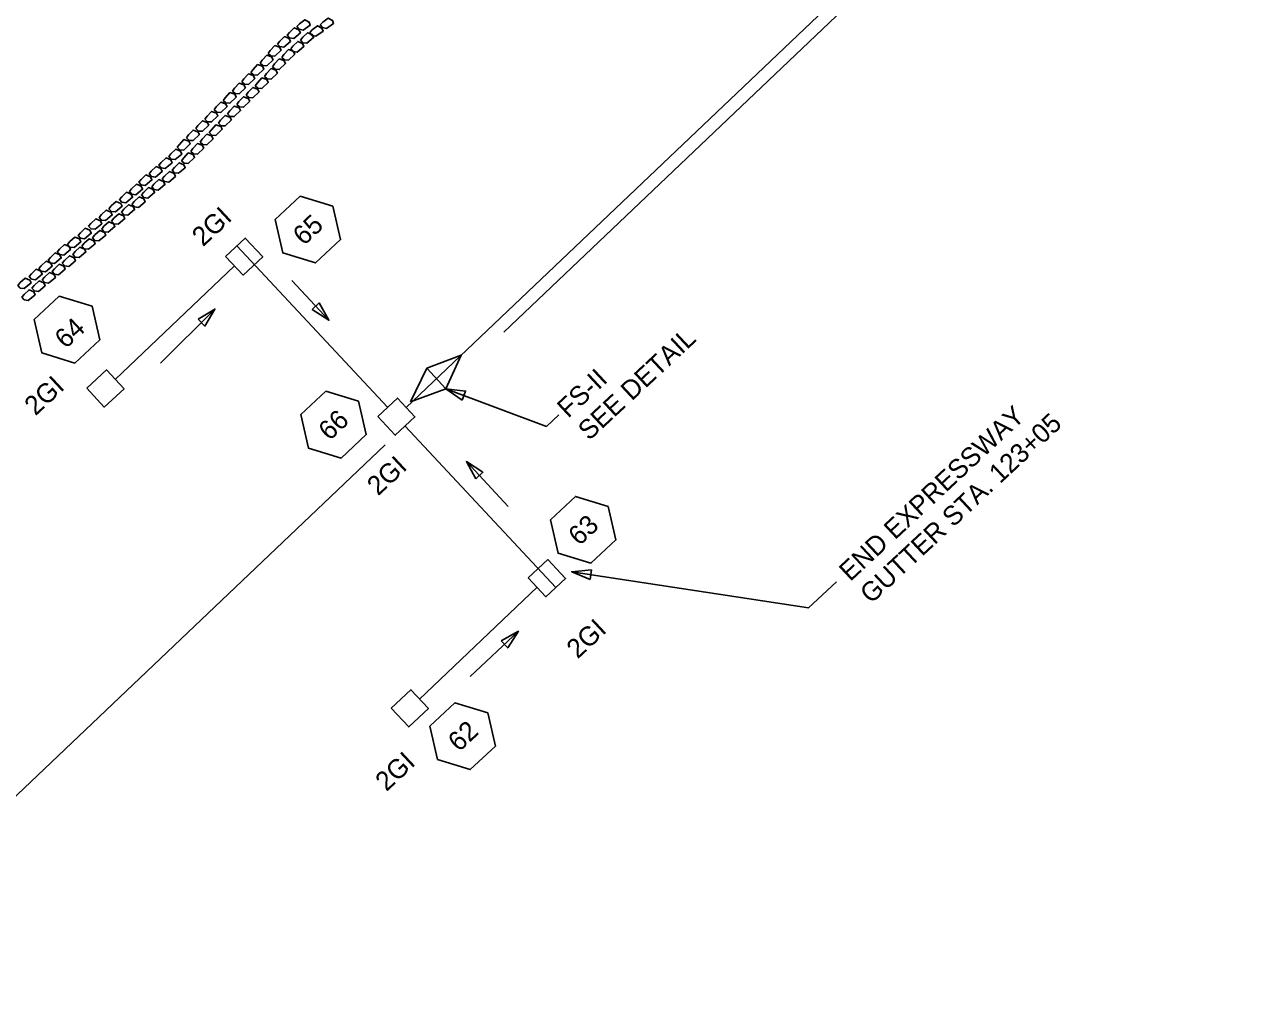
# Model space of a CAD drawing. Extents: x 2384780 to 2405432, y 547869 to 573706.
# Drawn here: x 2398431.5 to 2398753.1, y 559969.6 to 560222.8 of the extents above; entities that cross this region are included whole.
import ezdxf

# ---------------------------------------------------------------- set-up
doc = ezdxf.new("R2010")
doc.units = 0
for name, color, linetype in [('Old_Level_1', 7, 'Continuous'), ('Old_Level_19', 7, 'Continuous'), ('Old_Level_20', 7, 'Continuous'), ('Old_Level_5', 7, 'Continuous'), ('Old_Level_9', 7, 'Continuous')]:
    doc.layers.add(name, color=color, linetype=linetype)

msp = doc.modelspace()

# ---------------------------------------------------------------- linework, layer by layer
at = {"layer": 'Old_Level_1'}
for p, q in [((2398531.14, 560122.87), (2398752.08, 560333.03)), ((2398526.28, 560122.93), (2398486.95, 560165.1)), ((2398455.17, 560130.22), (2398486.27, 560159.88)), ((2398570.18, 560075.85), (2398530.86, 560118.03)), ((2398534.66, 560046.7), (2398565.32, 560075.91))]:
    msp.add_line(p, q, dxfattribs=at)
for points in [[(2398483.98, 560162.33), (2398489.12, 560167.12), (2398493.7, 560162.21), (2398488.56, 560157.44)], [(2398447.74, 560127.88), (2398452.88, 560132.67), (2398457.46, 560127.76), (2398452.32, 560122.99)], [(2398523.71, 560120.53), (2398528.85, 560125.32), (2398533.42, 560120.41), (2398528.29, 560115.64)], [(2398563.03, 560078.35), (2398568.17, 560083.15), (2398572.75, 560078.24), (2398567.61, 560073.46)], [(2398527.23, 560044.37), (2398532.37, 560049.16), (2398536.95, 560044.25), (2398531.81, 560039.47)]]:
    msp.add_lwpolyline(points, close=True, dxfattribs=at)
at = {"layer": 'Old_Level_19'}
for p, q in [((2398556.6, 560142.54), (2398753.14, 560329.39)), ((2398244.74, 559846.05), (2398525.67, 560113.13))]:
    msp.add_line(p, q, dxfattribs=at)
at = {"layer": 'Old_Level_20'}
for points in [[(2398502.62, 560222.37), (2398503.27, 560223.05), (2398504.64, 560224.13), (2398505.81, 560223.51), (2398506.1, 560222.71), (2398504.22, 560221.41), (2398503.2, 560221.63), (2398502.62, 560222.37)], [(2398508.7, 560222.82), (2398509.36, 560223.51), (2398510.73, 560224.58), (2398511.9, 560223.96), (2398512.18, 560223.17), (2398510.31, 560221.86), (2398509.28, 560222.09), (2398508.7, 560222.82)], [(2398497.51, 560217.78), (2398498.11, 560218.53), (2398499.37, 560219.72), (2398500.59, 560219.22), (2398500.95, 560218.45), (2398499.21, 560216.98), (2398498.16, 560217.1), (2398497.51, 560217.78)], [(2398500.07, 560220.08), (2398500.66, 560220.82), (2398501.92, 560222.02), (2398503.14, 560221.51), (2398503.5, 560220.74), (2398501.76, 560219.27), (2398500.71, 560219.4), (2398500.07, 560220.08)], [(2398503.53, 560218.8), (2398504.12, 560219.54), (2398505.39, 560220.74), (2398506.61, 560220.23), (2398506.97, 560219.47), (2398505.22, 560217.99), (2398504.18, 560218.12), (2398503.53, 560218.8)], [(2398505.95, 560220.78), (2398506.61, 560221.46), (2398507.98, 560222.54), (2398509.15, 560221.92), (2398509.43, 560221.12), (2398507.56, 560219.82), (2398506.53, 560220.04), (2398505.95, 560220.78)], [(2398495.11, 560215.34), (2398495.66, 560216.12), (2398496.84, 560217.39), (2398498.1, 560216.96), (2398498.5, 560216.22), (2398496.85, 560214.64), (2398495.8, 560214.7), (2398495.11, 560215.34)], [(2398500.98, 560216.51), (2398501.57, 560217.25), (2398502.84, 560218.45), (2398504.06, 560217.94), (2398504.42, 560217.18), (2398502.67, 560215.7), (2398501.63, 560215.83), (2398500.98, 560216.51)], [(2398493, 560212.82), (2398493.55, 560213.6), (2398494.74, 560214.87), (2398495.99, 560214.44), (2398496.39, 560213.7), (2398494.74, 560212.12), (2398493.69, 560212.18), (2398493, 560212.82)], [(2398496.25, 560211.83), (2398496.79, 560212.61), (2398497.98, 560213.88), (2398499.23, 560213.45), (2398499.63, 560212.71), (2398497.98, 560211.13), (2398496.93, 560211.19), (2398496.25, 560211.83)], [(2398498.65, 560214.28), (2398499.2, 560215.06), (2398500.38, 560216.33), (2398501.64, 560215.9), (2398502.04, 560215.16), (2398500.39, 560213.58), (2398499.34, 560213.64), (2398498.65, 560214.28)], [(2398488.2, 560207.93), (2398488.74, 560208.7), (2398489.93, 560209.98), (2398491.18, 560209.55), (2398491.58, 560208.8), (2398489.93, 560207.23), (2398488.88, 560207.29), (2398488.2, 560207.93)], [(2398490.6, 560210.37), (2398491.15, 560211.15), (2398492.33, 560212.42), (2398493.59, 560211.99), (2398493.99, 560211.25), (2398492.34, 560209.67), (2398491.29, 560209.73), (2398490.6, 560210.37)], [(2398494.14, 560209.32), (2398494.68, 560210.09), (2398495.87, 560211.36), (2398497.12, 560210.94), (2398497.53, 560210.19), (2398495.88, 560208.61), (2398494.83, 560208.67), (2398494.14, 560209.32)], [(2398485.79, 560205.48), (2398486.34, 560206.26), (2398487.52, 560207.53), (2398488.78, 560207.1), (2398489.18, 560206.36), (2398487.53, 560204.78), (2398486.48, 560204.84), (2398485.79, 560205.48)], [(2398491.74, 560206.87), (2398492.28, 560207.65), (2398493.47, 560208.92), (2398494.72, 560208.49), (2398495.12, 560207.75), (2398493.47, 560206.17), (2398492.42, 560206.23), (2398491.74, 560206.87)], [(2398483.39, 560203.04), (2398483.94, 560203.81), (2398485.12, 560205.09), (2398486.37, 560204.66), (2398486.78, 560203.91), (2398485.13, 560202.33), (2398484.08, 560202.4), (2398483.39, 560203.04)], [(2398486.93, 560201.98), (2398487.47, 560202.75), (2398488.66, 560204.03), (2398489.91, 560203.6), (2398490.31, 560202.85), (2398488.67, 560201.28), (2398487.62, 560201.34), (2398486.93, 560201.98)], [(2398489.33, 560204.42), (2398489.88, 560205.2), (2398491.06, 560206.47), (2398492.32, 560206.04), (2398492.72, 560205.3), (2398491.07, 560203.72), (2398490.02, 560203.78), (2398489.33, 560204.42)], [(2398480.99, 560200.59), (2398481.53, 560201.37), (2398482.72, 560202.64), (2398483.97, 560202.21), (2398484.37, 560201.47), (2398482.72, 560199.89), (2398481.67, 560199.95), (2398480.99, 560200.59)], [(2398484.52, 560199.53), (2398485.07, 560200.31), (2398486.26, 560201.58), (2398487.51, 560201.15), (2398487.91, 560200.41), (2398486.26, 560198.83), (2398485.21, 560198.89), (2398484.52, 560199.53)], [(2398476.18, 560195.7), (2398476.72, 560196.48), (2398477.91, 560197.75), (2398479.16, 560197.32), (2398479.57, 560196.58), (2398477.92, 560195), (2398476.87, 560195.06), (2398476.18, 560195.7)], [(2398478.58, 560198.14), (2398479.13, 560198.92), (2398480.31, 560200.19), (2398481.57, 560199.76), (2398481.97, 560199.02), (2398480.32, 560197.44), (2398479.27, 560197.5), (2398478.58, 560198.14)], [(2398482.12, 560197.09), (2398482.67, 560197.86), (2398483.85, 560199.14), (2398485.11, 560198.71), (2398485.51, 560197.96), (2398483.86, 560196.38), (2398482.81, 560196.45), (2398482.12, 560197.09)], [(2398473.78, 560193.25), (2398474.32, 560194.03), (2398475.51, 560195.3), (2398476.76, 560194.87), (2398477.16, 560194.13), (2398475.51, 560192.55), (2398474.46, 560192.61), (2398473.78, 560193.25)], [(2398477.31, 560192.19), (2398477.86, 560192.97), (2398479.05, 560194.24), (2398480.3, 560193.81), (2398480.7, 560193.07), (2398479.05, 560191.49), (2398478, 560191.55), (2398477.31, 560192.19)], [(2398479.72, 560194.64), (2398480.26, 560195.42), (2398481.45, 560196.69), (2398482.7, 560196.26), (2398483.1, 560195.52), (2398481.45, 560193.94), (2398480.41, 560194), (2398479.72, 560194.64)], [(2398471.37, 560190.81), (2398471.92, 560191.58), (2398473.1, 560192.86), (2398474.36, 560192.43), (2398474.76, 560191.68), (2398473.11, 560190.1), (2398472.06, 560190.17), (2398471.37, 560190.81)], [(2398474.91, 560189.75), (2398475.46, 560190.52), (2398476.64, 560191.8), (2398477.9, 560191.37), (2398478.3, 560190.63), (2398476.65, 560189.05), (2398475.6, 560189.11), (2398474.91, 560189.75)], [(2398466.56, 560186.14), (2398467.15, 560186.88), (2398468.43, 560188.07), (2398469.65, 560187.55), (2398469.99, 560186.78), (2398468.24, 560185.32), (2398467.2, 560185.46), (2398466.56, 560186.14)], [(2398469.12, 560188.41), (2398469.72, 560189.15), (2398471, 560190.34), (2398472.22, 560189.82), (2398472.56, 560189.05), (2398470.81, 560187.59), (2398469.77, 560187.73), (2398469.12, 560188.41)], [(2398472.51, 560187.3), (2398473.05, 560188.08), (2398474.24, 560189.35), (2398475.49, 560188.92), (2398475.89, 560188.18), (2398474.24, 560186.6), (2398473.2, 560186.66), (2398472.51, 560187.3)], [(2398463.99, 560183.87), (2398464.58, 560184.61), (2398465.86, 560185.79), (2398467.08, 560185.28), (2398467.43, 560184.51), (2398465.67, 560183.05), (2398464.63, 560183.18), (2398463.99, 560183.87)], [(2398467.44, 560182.57), (2398468.04, 560183.3), (2398469.31, 560184.49), (2398470.53, 560183.97), (2398470.88, 560183.2), (2398469.13, 560181.74), (2398468.08, 560181.88), (2398467.44, 560182.57)], [(2398470.01, 560184.84), (2398470.61, 560185.57), (2398471.88, 560186.76), (2398473.1, 560186.24), (2398473.45, 560185.48), (2398471.69, 560184.02), (2398470.65, 560184.15), (2398470.01, 560184.84)], [(2398458.85, 560179.24), (2398459.45, 560179.98), (2398460.73, 560181.16), (2398461.95, 560180.65), (2398462.29, 560179.88), (2398460.54, 560178.42), (2398459.5, 560178.55), (2398458.85, 560179.24)], [(2398461.32, 560181.68), (2398461.92, 560182.42), (2398463.19, 560183.61), (2398464.41, 560183.09), (2398464.76, 560182.32), (2398463, 560180.86), (2398461.96, 560181), (2398461.32, 560181.68)], [(2398464.68, 560180.46), (2398465.28, 560181.2), (2398466.55, 560182.39), (2398467.77, 560181.87), (2398468.12, 560181.1), (2398466.36, 560179.64), (2398465.32, 560179.78), (2398464.68, 560180.46)], [(2398456.27, 560177.15), (2398456.87, 560177.89), (2398458.14, 560179.07), (2398459.36, 560178.56), (2398459.71, 560177.79), (2398457.96, 560176.33), (2398456.91, 560176.46), (2398456.27, 560177.15)], [(2398459.54, 560175.92), (2398460.14, 560176.66), (2398461.41, 560177.85), (2398462.63, 560177.33), (2398462.98, 560176.56), (2398461.22, 560175.1), (2398460.18, 560175.23), (2398459.54, 560175.92)], [(2398462.01, 560178.37), (2398462.61, 560179.1), (2398463.88, 560180.29), (2398465.1, 560179.77), (2398465.45, 560179.01), (2398463.69, 560177.55), (2398462.65, 560177.68), (2398462.01, 560178.37)], [(2398453.53, 560174.77), (2398454.13, 560175.51), (2398455.4, 560176.7), (2398456.62, 560176.18), (2398456.97, 560175.41), (2398455.21, 560173.95), (2398454.17, 560174.09), (2398453.53, 560174.77)], [(2398456.77, 560173.91), (2398457.37, 560174.65), (2398458.64, 560175.83), (2398459.86, 560175.32), (2398460.21, 560174.55), (2398458.45, 560173.09), (2398457.41, 560173.22), (2398456.77, 560173.91)], [(2398448.21, 560170.22), (2398448.81, 560170.96), (2398450.08, 560172.14), (2398451.3, 560171.63), (2398451.65, 560170.86), (2398449.89, 560169.4), (2398448.85, 560169.53), (2398448.21, 560170.22)], [(2398450.96, 560172.5), (2398451.56, 560173.24), (2398452.83, 560174.43), (2398454.05, 560173.91), (2398454.4, 560173.14), (2398452.64, 560171.68), (2398451.6, 560171.82), (2398450.96, 560172.5)], [(2398451.63, 560169.46), (2398452.23, 560170.19), (2398453.5, 560171.38), (2398454.72, 560170.86), (2398455.07, 560170.1), (2398453.31, 560168.64), (2398452.27, 560168.77), (2398451.63, 560169.46)], [(2398454.21, 560171.55), (2398454.81, 560172.28), (2398456.08, 560173.47), (2398457.3, 560172.95), (2398457.65, 560172.19), (2398455.89, 560170.73), (2398454.85, 560170.86), (2398454.21, 560171.55)], [(2398445.47, 560167.75), (2398446.07, 560168.49), (2398447.34, 560169.68), (2398448.56, 560169.16), (2398448.91, 560168.39), (2398447.15, 560166.93), (2398446.11, 560167.07), (2398445.47, 560167.75)], [(2398449.24, 560167.2), (2398449.84, 560167.94), (2398451.11, 560169.12), (2398452.33, 560168.61), (2398452.68, 560167.84), (2398450.92, 560166.38), (2398449.88, 560166.51), (2398449.24, 560167.2)], [(2398440.04, 560163.47), (2398440.64, 560164.2), (2398441.91, 560165.39), (2398443.13, 560164.87), (2398443.48, 560164.1), (2398441.73, 560162.64), (2398440.68, 560162.78), (2398440.04, 560163.47)], [(2398442.72, 560165.47), (2398443.32, 560166.21), (2398444.59, 560167.39), (2398445.81, 560166.88), (2398446.16, 560166.11), (2398444.4, 560164.65), (2398443.36, 560164.78), (2398442.72, 560165.47)], [(2398446.48, 560165.01), (2398447.08, 560165.74), (2398448.35, 560166.93), (2398449.57, 560166.41), (2398449.92, 560165.64), (2398448.17, 560164.18), (2398447.12, 560164.32), (2398446.48, 560165.01)], [(2398437.65, 560161.3), (2398438.25, 560162.03), (2398439.52, 560163.22), (2398440.74, 560162.7), (2398441.09, 560161.93), (2398439.33, 560160.47), (2398438.29, 560160.61), (2398437.65, 560161.3)], [(2398441.34, 560160.55), (2398441.94, 560161.29), (2398443.21, 560162.48), (2398444.43, 560161.96), (2398444.78, 560161.19), (2398443.02, 560159.73), (2398441.98, 560159.87), (2398441.34, 560160.55)], [(2398444.09, 560162.84), (2398444.69, 560163.57), (2398445.96, 560164.76), (2398447.18, 560164.24), (2398447.53, 560163.48), (2398445.77, 560162.02), (2398444.73, 560162.15), (2398444.09, 560162.84)], [(2398432.67, 560157.04), (2398433.27, 560157.78), (2398434.54, 560158.96), (2398435.76, 560158.45), (2398436.11, 560157.68), (2398434.35, 560156.22), (2398433.31, 560156.35), (2398432.67, 560157.04)], [(2398435.25, 560159.13), (2398435.85, 560159.87), (2398437.12, 560161.05), (2398438.34, 560160.54), (2398438.69, 560159.77), (2398436.94, 560158.31), (2398435.89, 560158.44), (2398435.25, 560159.13)], [(2398438.67, 560158.37), (2398439.27, 560159.1), (2398440.54, 560160.29), (2398441.76, 560159.77), (2398442.11, 560159), (2398440.35, 560157.55), (2398439.31, 560157.68), (2398438.67, 560158.37)], [(2398429.74, 560154.75), (2398430.34, 560155.49), (2398431.61, 560156.68), (2398432.83, 560156.16), (2398433.18, 560155.39), (2398431.43, 560153.93), (2398430.38, 560154.07), (2398429.74, 560154.75)], [(2398433.43, 560154), (2398434.03, 560154.74), (2398435.3, 560155.92), (2398436.52, 560155.41), (2398436.87, 560154.64), (2398435.11, 560153.18), (2398434.07, 560153.31), (2398433.43, 560154)], [(2398436.1, 560156.19), (2398436.69, 560156.92), (2398437.97, 560158.11), (2398439.19, 560157.59), (2398439.54, 560156.82), (2398437.78, 560155.36), (2398436.74, 560155.5), (2398436.1, 560156.19)], [(2398430.79, 560151.68), (2398431.39, 560152.41), (2398432.66, 560153.6), (2398433.88, 560153.08), (2398434.23, 560152.31), (2398432.47, 560150.85), (2398431.43, 560150.99), (2398430.79, 560151.68)]]:
    msp.add_lwpolyline(points, dxfattribs=at)
at = {"layer": 'Old_Level_5'}
for p, q in [((2398510.95, 560145.67), (2398501.27, 560156.05)), ((2398481.21, 560148.55), (2398466.98, 560134.43)), ((2398541.53, 560127.74), (2398567.8, 560117.93)), ((2398567.8, 560117.93), (2398571.02, 560120.93)), ((2398546.87, 560108.75), (2398557.81, 560097.02)), ((2398574.38, 560079.98), (2398636.23, 560070.56)), ((2398643.54, 560077.38), (2398636.23, 560070.56)), ((2398560.45, 560064.42), (2398547.82, 560052.65))]:
    msp.add_line(p, q, dxfattribs=at)
for points in [[(2398512.01, 560175.43), (2398503.45, 560178.05), (2398496.91, 560171.95), (2398498.92, 560163.23), (2398507.48, 560160.61), (2398514.02, 560166.71)], [(2398449.12, 560149.3), (2398440.56, 560151.92), (2398434.02, 560145.82), (2398436.03, 560137.1), (2398444.59, 560134.48), (2398451.13, 560140.58)], [(2398508.45, 560150.18), (2398510.95, 560145.67), (2398506.62, 560148.48)], [(2398476.78, 560145.92), (2398481.21, 560148.55), (2398478.54, 560144.14)], [(2398518.7, 560124.5), (2398510.14, 560127.11), (2398503.6, 560121.01), (2398505.61, 560112.29), (2398514.17, 560109.67), (2398520.71, 560115.78)], [(2398545.77, 560124.82), (2398541.53, 560127.74), (2398546.65, 560127.16)], [(2398549.36, 560104.24), (2398546.87, 560108.75), (2398551.19, 560105.95)], [(2398583.9, 560097.02), (2398575.34, 560099.63), (2398568.79, 560093.53), (2398570.81, 560084.81), (2398579.37, 560082.19), (2398585.91, 560088.3)], [(2398579.14, 560077.99), (2398574.38, 560079.98), (2398579.51, 560080.46)], [(2398555.94, 560061.93), (2398560.45, 560064.42), (2398557.65, 560060.1)], [(2398552.42, 560043.16), (2398543.86, 560045.77), (2398537.32, 560039.67), (2398539.33, 560030.95), (2398547.89, 560028.33), (2398554.43, 560034.44)]]:
    msp.add_lwpolyline(points, close=True, dxfattribs=at)
at = {"layer": 'Old_Level_9'}
for p, q in [((2398545.5, 560136.49), (2398536.5, 560133.13)), ((2398541.53, 560127.74), (2398545.5, 560136.49)), ((2398536.5, 560133.13), (2398532.28, 560124.38)), ((2398541.53, 560127.74), (2398536.5, 560133.13)), ((2398532.28, 560124.38), (2398541.53, 560127.74))]:
    msp.add_line(p, q, dxfattribs=at)

# ---------------------------------------------------------------- texts
at = {"layer": 'Old_Level_1'}
for p in [(2398478.09, 560164.71), (2398434.34, 560120.55), (2398523.81, 560099.64), (2398575.91, 560057.06), (2398525.97, 560022.41)]:
    msp.add_text('2GI', height=5, rotation=43, dxfattribs=at).set_placement(p)
at = {"layer": 'Old_Level_5'}
for s, p in [('65', (2398504.44, 560164.96)), ('64', (2398442.24, 560138.02)), ('SEE DETAIL', (2398578.9, 560114.04)), ('FS-II', (2398573.44, 560119.89)), ('END EXPRESSWAY', (2398647.08, 560077.26)), ('66', (2398511.11, 560114)), ('GUTTER STA. 123+05', (2398652.53, 560071.41)), ('63', (2398576.35, 560086.56)), ('62', (2398544.94, 560032.76))]:
    msp.add_text(s, height=5, rotation=43, dxfattribs=at).set_placement(p)

doc.saveas('drawing.dxf')
